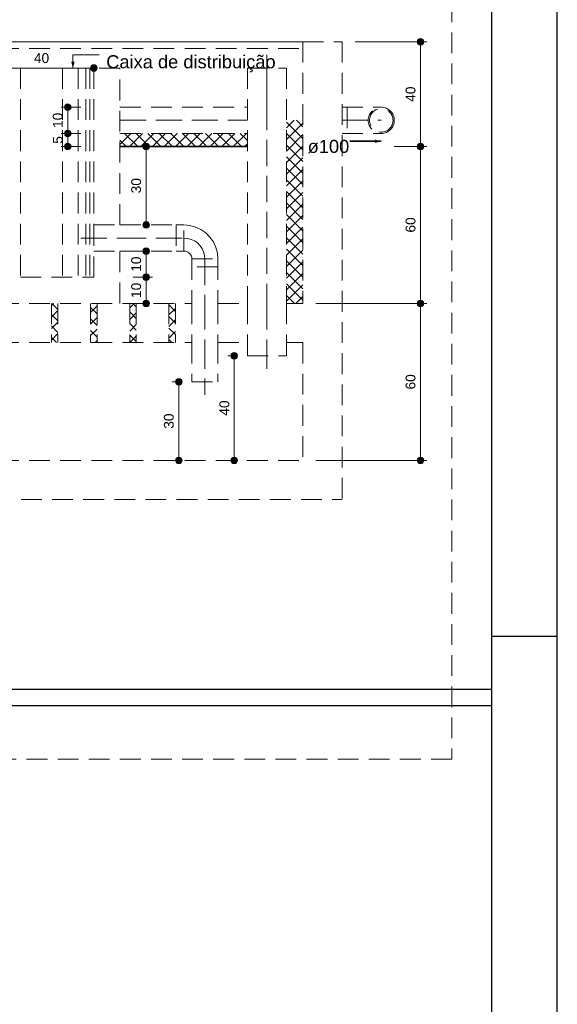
# Model space of a CAD drawing. Header units: feet. Extents: x 8 to 127, y 6 to 90.
# Tile 529 of 538: x 119 to 127, y 30 to 45. Entities that reach past the tile are written whole.
import ezdxf

# ---------------------------------------------------------------- set-up
doc = ezdxf.new("R2010")
doc.units = ezdxf.units.FT
doc.header["$MEASUREMENT"] = 0
doc.linetypes.add('HIDDEN2', pattern=[0.47625, 0.3175, -0.15875])
doc.linetypes.add('JIS_02_4.0', pattern=[0.55, 0.4, -0.15])
doc.layers.add('ARQ-FOLHA', color=7, linetype='Continuous')
doc.layers.add('CARIMBO', color=7, linetype='Continuous')
for name, color, linetype, lineweight in [('DI-Cortes', 8, 'JIS_02_4.0', 5), ('DI-Cotas', 8, 'Continuous', 9), ('DI-Destaque', 1, 'Continuous', 35), ('DI-Detalhes', 8, 'HIDDEN2', 9), ('DI-Eixos', 7, 'HIDDEN2', 9)]:
    doc.layers.add(name, color=color, linetype=linetype, lineweight=lineweight)
doc.styles.add('Arial', font='arial.ttf')

msp = doc.modelspace()

# ---------------------------------------------------------------- hatches: boundary and pattern name
at = {"layer": 'DI-Cotas', "linetype": 'Continuous'}
for points in [[(124.827, 44.67), (124.827, 44.674), (124.826, 44.678), (124.825, 44.683), (124.824, 44.687), (124.822, 44.691), (124.82, 44.695), (124.818, 44.698), (124.815, 44.702), (124.812, 44.705), (124.809, 44.708), (124.806, 44.711), (124.802, 44.713), (124.798, 44.715), (124.794, 44.717), (124.79, 44.718), (124.786, 44.719), (124.781, 44.719), (124.777, 44.72), (124.773, 44.719), (124.768, 44.719), (124.764, 44.718), (124.76, 44.717), (124.756, 44.715), (124.752, 44.713), (124.748, 44.711), (124.745, 44.708), (124.742, 44.705), (124.739, 44.702), (124.736, 44.698), (124.734, 44.695), (124.732, 44.691), (124.73, 44.687), (124.729, 44.683), (124.728, 44.678), (124.727, 44.674), (124.727, 44.67), (124.727, 44.665), (124.728, 44.661), (124.729, 44.657), (124.73, 44.652), (124.732, 44.648), (124.734, 44.645), (124.736, 44.641), (124.739, 44.637), (124.742, 44.634), (124.745, 44.631), (124.748, 44.629), (124.752, 44.626), (124.756, 44.624), (124.76, 44.623), (124.764, 44.621), (124.768, 44.62), (124.773, 44.62), (124.777, 44.62), (124.781, 44.62), (124.786, 44.62), (124.79, 44.621), (124.794, 44.623), (124.798, 44.624), (124.802, 44.626), (124.806, 44.629), (124.809, 44.631), (124.812, 44.634), (124.815, 44.637), (124.818, 44.641), (124.82, 44.645), (124.822, 44.648), (124.824, 44.652), (124.825, 44.657), (124.826, 44.661), (124.827, 44.665)], [(119.827, 44.27), (119.827, 44.274), (119.826, 44.278), (119.825, 44.283), (119.824, 44.287), (119.822, 44.291), (119.82, 44.295), (119.818, 44.298), (119.815, 44.302), (119.812, 44.305), (119.809, 44.308), (119.806, 44.311), (119.802, 44.313), (119.798, 44.315), (119.794, 44.317), (119.79, 44.318), (119.786, 44.319), (119.781, 44.319), (119.777, 44.32), (119.773, 44.319), (119.768, 44.319), (119.764, 44.318), (119.76, 44.317), (119.756, 44.315), (119.752, 44.313), (119.748, 44.311), (119.745, 44.308), (119.742, 44.305), (119.739, 44.302), (119.736, 44.298), (119.734, 44.295), (119.732, 44.291), (119.73, 44.287), (119.729, 44.283), (119.728, 44.278), (119.727, 44.274), (119.727, 44.27), (119.727, 44.265), (119.728, 44.261), (119.729, 44.257), (119.73, 44.252), (119.732, 44.248), (119.734, 44.245), (119.736, 44.241), (119.739, 44.237), (119.742, 44.234), (119.745, 44.231), (119.748, 44.229), (119.752, 44.226), (119.756, 44.224), (119.76, 44.223), (119.764, 44.221), (119.768, 44.22), (119.773, 44.22), (119.777, 44.22), (119.781, 44.22), (119.786, 44.22), (119.79, 44.221), (119.794, 44.223), (119.798, 44.224), (119.802, 44.226), (119.806, 44.229), (119.809, 44.231), (119.812, 44.234), (119.815, 44.237), (119.818, 44.241), (119.82, 44.245), (119.822, 44.248), (119.824, 44.252), (119.825, 44.257), (119.826, 44.261), (119.827, 44.265)], [(119.427, 43.67), (119.427, 43.674), (119.426, 43.678), (119.425, 43.683), (119.424, 43.687), (119.422, 43.691), (119.42, 43.695), (119.418, 43.698), (119.415, 43.702), (119.412, 43.705), (119.409, 43.708), (119.406, 43.711), (119.402, 43.713), (119.398, 43.715), (119.394, 43.717), (119.39, 43.718), (119.386, 43.719), (119.381, 43.719), (119.377, 43.72), (119.373, 43.719), (119.368, 43.719), (119.364, 43.718), (119.36, 43.717), (119.356, 43.715), (119.352, 43.713), (119.348, 43.711), (119.345, 43.708), (119.342, 43.705), (119.339, 43.702), (119.336, 43.698), (119.334, 43.695), (119.332, 43.691), (119.33, 43.687), (119.329, 43.683), (119.328, 43.678), (119.327, 43.674), (119.327, 43.67), (119.327, 43.665), (119.328, 43.661), (119.329, 43.657), (119.33, 43.652), (119.332, 43.648), (119.334, 43.645), (119.336, 43.641), (119.339, 43.637), (119.342, 43.634), (119.345, 43.631), (119.348, 43.629), (119.352, 43.626), (119.356, 43.624), (119.36, 43.623), (119.364, 43.621), (119.368, 43.62), (119.373, 43.62), (119.377, 43.62), (119.381, 43.62), (119.386, 43.62), (119.39, 43.621), (119.394, 43.623), (119.398, 43.624), (119.402, 43.626), (119.406, 43.629), (119.409, 43.631), (119.412, 43.634), (119.415, 43.637), (119.418, 43.641), (119.42, 43.645), (119.422, 43.648), (119.424, 43.652), (119.425, 43.657), (119.426, 43.661), (119.427, 43.665)], [(119.427, 43.27), (119.427, 43.274), (119.426, 43.278), (119.425, 43.283), (119.424, 43.287), (119.422, 43.291), (119.42, 43.295), (119.418, 43.298), (119.415, 43.302), (119.412, 43.305), (119.409, 43.308), (119.406, 43.311), (119.402, 43.313), (119.398, 43.315), (119.394, 43.317), (119.39, 43.318), (119.386, 43.319), (119.381, 43.319), (119.377, 43.32), (119.373, 43.319), (119.368, 43.319), (119.364, 43.318), (119.36, 43.317), (119.356, 43.315), (119.352, 43.313), (119.348, 43.311), (119.345, 43.308), (119.342, 43.305), (119.339, 43.302), (119.336, 43.298), (119.334, 43.295), (119.332, 43.291), (119.33, 43.287), (119.329, 43.283), (119.328, 43.278), (119.327, 43.274), (119.327, 43.27), (119.327, 43.265), (119.328, 43.261), (119.329, 43.257), (119.33, 43.252), (119.332, 43.248), (119.334, 43.245), (119.336, 43.241), (119.339, 43.237), (119.342, 43.234), (119.345, 43.231), (119.348, 43.229), (119.352, 43.226), (119.356, 43.224), (119.36, 43.223), (119.364, 43.221), (119.368, 43.22), (119.373, 43.22), (119.377, 43.22), (119.381, 43.22), (119.386, 43.22), (119.39, 43.221), (119.394, 43.223), (119.398, 43.224), (119.402, 43.226), (119.406, 43.229), (119.409, 43.231), (119.412, 43.234), (119.415, 43.237), (119.418, 43.241), (119.42, 43.245), (119.422, 43.248), (119.424, 43.252), (119.425, 43.257), (119.426, 43.261), (119.427, 43.265)], [(119.427, 43.27), (119.427, 43.274), (119.426, 43.278), (119.425, 43.283), (119.424, 43.287), (119.422, 43.291), (119.42, 43.295), (119.418, 43.298), (119.415, 43.302), (119.412, 43.305), (119.409, 43.308), (119.406, 43.311), (119.402, 43.313), (119.398, 43.315), (119.394, 43.317), (119.39, 43.318), (119.386, 43.319), (119.381, 43.319), (119.377, 43.32), (119.373, 43.319), (119.368, 43.319), (119.364, 43.318), (119.36, 43.317), (119.356, 43.315), (119.352, 43.313), (119.348, 43.311), (119.345, 43.308), (119.342, 43.305), (119.339, 43.302), (119.336, 43.298), (119.334, 43.295), (119.332, 43.291), (119.33, 43.287), (119.329, 43.283), (119.328, 43.278), (119.327, 43.274), (119.327, 43.27), (119.327, 43.265), (119.328, 43.261), (119.329, 43.257), (119.33, 43.252), (119.332, 43.248), (119.334, 43.245), (119.336, 43.241), (119.339, 43.237), (119.342, 43.234), (119.345, 43.231), (119.348, 43.229), (119.352, 43.226), (119.356, 43.224), (119.36, 43.223), (119.364, 43.221), (119.368, 43.22), (119.373, 43.22), (119.377, 43.22), (119.381, 43.22), (119.386, 43.22), (119.39, 43.221), (119.394, 43.223), (119.398, 43.224), (119.402, 43.226), (119.406, 43.229), (119.409, 43.231), (119.412, 43.234), (119.415, 43.237), (119.418, 43.241), (119.42, 43.245), (119.422, 43.248), (119.424, 43.252), (119.425, 43.257), (119.426, 43.261), (119.427, 43.265)], [(119.427, 43.07), (119.427, 43.074), (119.426, 43.078), (119.425, 43.083), (119.424, 43.087), (119.422, 43.091), (119.42, 43.095), (119.418, 43.098), (119.415, 43.102), (119.412, 43.105), (119.409, 43.108), (119.406, 43.111), (119.402, 43.113), (119.398, 43.115), (119.394, 43.117), (119.39, 43.118), (119.386, 43.119), (119.381, 43.119), (119.377, 43.12), (119.373, 43.119), (119.368, 43.119), (119.364, 43.118), (119.36, 43.117), (119.356, 43.115), (119.352, 43.113), (119.348, 43.111), (119.345, 43.108), (119.342, 43.105), (119.339, 43.102), (119.336, 43.098), (119.334, 43.095), (119.332, 43.091), (119.33, 43.087), (119.329, 43.083), (119.328, 43.078), (119.327, 43.074), (119.327, 43.07), (119.327, 43.065), (119.328, 43.061), (119.329, 43.057), (119.33, 43.052), (119.332, 43.048), (119.334, 43.045), (119.336, 43.041), (119.339, 43.037), (119.342, 43.034), (119.345, 43.031), (119.348, 43.029), (119.352, 43.026), (119.356, 43.024), (119.36, 43.023), (119.364, 43.021), (119.368, 43.02), (119.373, 43.02), (119.377, 43.02), (119.381, 43.02), (119.386, 43.02), (119.39, 43.021), (119.394, 43.023), (119.398, 43.024), (119.402, 43.026), (119.406, 43.029), (119.409, 43.031), (119.412, 43.034), (119.415, 43.037), (119.418, 43.041), (119.42, 43.045), (119.422, 43.048), (119.424, 43.052), (119.425, 43.057), (119.426, 43.061), (119.427, 43.065)], [(120.627, 43.07), (120.627, 43.074), (120.626, 43.078), (120.625, 43.083), (120.624, 43.087), (120.622, 43.091), (120.62, 43.095), (120.618, 43.098), (120.615, 43.102), (120.612, 43.105), (120.609, 43.108), (120.606, 43.111), (120.602, 43.113), (120.598, 43.115), (120.594, 43.117), (120.59, 43.118), (120.586, 43.119), (120.581, 43.119), (120.577, 43.12), (120.573, 43.119), (120.568, 43.119), (120.564, 43.118), (120.56, 43.117), (120.556, 43.115), (120.552, 43.113), (120.548, 43.111), (120.545, 43.108), (120.542, 43.105), (120.539, 43.102), (120.536, 43.098), (120.534, 43.095), (120.532, 43.091), (120.53, 43.087), (120.529, 43.083), (120.528, 43.078), (120.527, 43.074), (120.527, 43.07), (120.527, 43.065), (120.528, 43.061), (120.529, 43.057), (120.53, 43.052), (120.532, 43.048), (120.534, 43.045), (120.536, 43.041), (120.539, 43.037), (120.542, 43.034), (120.545, 43.031), (120.548, 43.029), (120.552, 43.026), (120.556, 43.024), (120.56, 43.023), (120.564, 43.021), (120.568, 43.02), (120.573, 43.02), (120.577, 43.02), (120.581, 43.02), (120.586, 43.02), (120.59, 43.021), (120.594, 43.023), (120.598, 43.024), (120.602, 43.026), (120.606, 43.029), (120.609, 43.031), (120.612, 43.034), (120.615, 43.037), (120.618, 43.041), (120.62, 43.045), (120.622, 43.048), (120.624, 43.052), (120.625, 43.057), (120.626, 43.061), (120.627, 43.065)], [(124.827, 43.07), (124.827, 43.074), (124.826, 43.078), (124.825, 43.083), (124.824, 43.087), (124.822, 43.091), (124.82, 43.095), (124.818, 43.098), (124.815, 43.102), (124.812, 43.105), (124.809, 43.108), (124.806, 43.111), (124.802, 43.113), (124.798, 43.115), (124.794, 43.117), (124.79, 43.118), (124.786, 43.119), (124.781, 43.119), (124.777, 43.12), (124.773, 43.119), (124.768, 43.119), (124.764, 43.118), (124.76, 43.117), (124.756, 43.115), (124.752, 43.113), (124.748, 43.111), (124.745, 43.108), (124.742, 43.105), (124.739, 43.102), (124.736, 43.098), (124.734, 43.095), (124.732, 43.091), (124.73, 43.087), (124.729, 43.083), (124.728, 43.078), (124.727, 43.074), (124.727, 43.07), (124.727, 43.065), (124.728, 43.061), (124.729, 43.057), (124.73, 43.052), (124.732, 43.048), (124.734, 43.045), (124.736, 43.041), (124.739, 43.037), (124.742, 43.034), (124.745, 43.031), (124.748, 43.029), (124.752, 43.026), (124.756, 43.024), (124.76, 43.023), (124.764, 43.021), (124.768, 43.02), (124.773, 43.02), (124.777, 43.02), (124.781, 43.02), (124.786, 43.02), (124.79, 43.021), (124.794, 43.023), (124.798, 43.024), (124.802, 43.026), (124.806, 43.029), (124.809, 43.031), (124.812, 43.034), (124.815, 43.037), (124.818, 43.041), (124.82, 43.045), (124.822, 43.048), (124.824, 43.052), (124.825, 43.057), (124.826, 43.061), (124.827, 43.065)], [(124.827, 43.07), (124.827, 43.074), (124.826, 43.078), (124.825, 43.083), (124.824, 43.087), (124.822, 43.091), (124.82, 43.095), (124.818, 43.098), (124.815, 43.102), (124.812, 43.105), (124.809, 43.108), (124.806, 43.111), (124.802, 43.113), (124.798, 43.115), (124.794, 43.117), (124.79, 43.118), (124.786, 43.119), (124.781, 43.119), (124.777, 43.12), (124.773, 43.119), (124.768, 43.119), (124.764, 43.118), (124.76, 43.117), (124.756, 43.115), (124.752, 43.113), (124.748, 43.111), (124.745, 43.108), (124.742, 43.105), (124.739, 43.102), (124.736, 43.098), (124.734, 43.095), (124.732, 43.091), (124.73, 43.087), (124.729, 43.083), (124.728, 43.078), (124.727, 43.074), (124.727, 43.07), (124.727, 43.065), (124.728, 43.061), (124.729, 43.057), (124.73, 43.052), (124.732, 43.048), (124.734, 43.045), (124.736, 43.041), (124.739, 43.037), (124.742, 43.034), (124.745, 43.031), (124.748, 43.029), (124.752, 43.026), (124.756, 43.024), (124.76, 43.023), (124.764, 43.021), (124.768, 43.02), (124.773, 43.02), (124.777, 43.02), (124.781, 43.02), (124.786, 43.02), (124.79, 43.021), (124.794, 43.023), (124.798, 43.024), (124.802, 43.026), (124.806, 43.029), (124.809, 43.031), (124.812, 43.034), (124.815, 43.037), (124.818, 43.041), (124.82, 43.045), (124.822, 43.048), (124.824, 43.052), (124.825, 43.057), (124.826, 43.061), (124.827, 43.065)], [(120.627, 41.87), (120.627, 41.874), (120.626, 41.878), (120.625, 41.883), (120.624, 41.887), (120.622, 41.891), (120.62, 41.895), (120.618, 41.898), (120.615, 41.902), (120.612, 41.905), (120.609, 41.908), (120.606, 41.911), (120.602, 41.913), (120.598, 41.915), (120.594, 41.917), (120.59, 41.918), (120.586, 41.919), (120.581, 41.919), (120.577, 41.92), (120.573, 41.919), (120.568, 41.919), (120.564, 41.918), (120.56, 41.917), (120.556, 41.915), (120.552, 41.913), (120.548, 41.911), (120.545, 41.908), (120.542, 41.905), (120.539, 41.902), (120.536, 41.898), (120.534, 41.895), (120.532, 41.891), (120.53, 41.887), (120.529, 41.883), (120.528, 41.878), (120.527, 41.874), (120.527, 41.87), (120.527, 41.865), (120.528, 41.861), (120.529, 41.857), (120.53, 41.852), (120.532, 41.848), (120.534, 41.845), (120.536, 41.841), (120.539, 41.837), (120.542, 41.834), (120.545, 41.831), (120.548, 41.829), (120.552, 41.826), (120.556, 41.824), (120.56, 41.823), (120.564, 41.821), (120.568, 41.82), (120.573, 41.82), (120.577, 41.82), (120.581, 41.82), (120.586, 41.82), (120.59, 41.821), (120.594, 41.823), (120.598, 41.824), (120.602, 41.826), (120.606, 41.829), (120.609, 41.831), (120.612, 41.834), (120.615, 41.837), (120.618, 41.841), (120.62, 41.845), (120.622, 41.848), (120.624, 41.852), (120.625, 41.857), (120.626, 41.861), (120.627, 41.865)], [(120.627, 41.47), (120.627, 41.474), (120.626, 41.478), (120.625, 41.483), (120.624, 41.487), (120.622, 41.491), (120.62, 41.495), (120.618, 41.498), (120.615, 41.502), (120.612, 41.505), (120.609, 41.508), (120.606, 41.511), (120.602, 41.513), (120.598, 41.515), (120.594, 41.517), (120.59, 41.518), (120.586, 41.519), (120.581, 41.519), (120.577, 41.52), (120.573, 41.519), (120.568, 41.519), (120.564, 41.518), (120.56, 41.517), (120.556, 41.515), (120.552, 41.513), (120.548, 41.511), (120.545, 41.508), (120.542, 41.505), (120.539, 41.502), (120.536, 41.498), (120.534, 41.495), (120.532, 41.491), (120.53, 41.487), (120.529, 41.483), (120.528, 41.478), (120.527, 41.474), (120.527, 41.47), (120.527, 41.465), (120.528, 41.461), (120.529, 41.457), (120.53, 41.452), (120.532, 41.448), (120.534, 41.445), (120.536, 41.441), (120.539, 41.437), (120.542, 41.434), (120.545, 41.431), (120.548, 41.429), (120.552, 41.426), (120.556, 41.424), (120.56, 41.423), (120.564, 41.421), (120.568, 41.42), (120.573, 41.42), (120.577, 41.42), (120.581, 41.42), (120.586, 41.42), (120.59, 41.421), (120.594, 41.423), (120.598, 41.424), (120.602, 41.426), (120.606, 41.429), (120.609, 41.431), (120.612, 41.434), (120.615, 41.437), (120.618, 41.441), (120.62, 41.445), (120.622, 41.448), (120.624, 41.452), (120.625, 41.457), (120.626, 41.461), (120.627, 41.465)], [(120.627, 41.07), (120.627, 41.074), (120.626, 41.078), (120.625, 41.083), (120.624, 41.087), (120.622, 41.091), (120.62, 41.095), (120.618, 41.098), (120.615, 41.102), (120.612, 41.105), (120.609, 41.108), (120.606, 41.111), (120.602, 41.113), (120.598, 41.115), (120.594, 41.117), (120.59, 41.118), (120.586, 41.119), (120.581, 41.119), (120.577, 41.12), (120.573, 41.119), (120.568, 41.119), (120.564, 41.118), (120.56, 41.117), (120.556, 41.115), (120.552, 41.113), (120.548, 41.111), (120.545, 41.108), (120.542, 41.105), (120.539, 41.102), (120.536, 41.098), (120.534, 41.095), (120.532, 41.091), (120.53, 41.087), (120.529, 41.083), (120.528, 41.078), (120.527, 41.074), (120.527, 41.07), (120.527, 41.065), (120.528, 41.061), (120.529, 41.057), (120.53, 41.052), (120.532, 41.048), (120.534, 41.045), (120.536, 41.041), (120.539, 41.037), (120.542, 41.034), (120.545, 41.031), (120.548, 41.029), (120.552, 41.026), (120.556, 41.024), (120.56, 41.023), (120.564, 41.021), (120.568, 41.02), (120.573, 41.02), (120.577, 41.02), (120.581, 41.02), (120.586, 41.02), (120.59, 41.021), (120.594, 41.023), (120.598, 41.024), (120.602, 41.026), (120.606, 41.029), (120.609, 41.031), (120.612, 41.034), (120.615, 41.037), (120.618, 41.041), (120.62, 41.045), (120.622, 41.048), (120.624, 41.052), (120.625, 41.057), (120.626, 41.061), (120.627, 41.065)], [(120.627, 41.07), (120.627, 41.074), (120.626, 41.078), (120.625, 41.083), (120.624, 41.087), (120.622, 41.091), (120.62, 41.095), (120.618, 41.098), (120.615, 41.102), (120.612, 41.105), (120.609, 41.108), (120.606, 41.111), (120.602, 41.113), (120.598, 41.115), (120.594, 41.117), (120.59, 41.118), (120.586, 41.119), (120.581, 41.119), (120.577, 41.12), (120.573, 41.119), (120.568, 41.119), (120.564, 41.118), (120.56, 41.117), (120.556, 41.115), (120.552, 41.113), (120.548, 41.111), (120.545, 41.108), (120.542, 41.105), (120.539, 41.102), (120.536, 41.098), (120.534, 41.095), (120.532, 41.091), (120.53, 41.087), (120.529, 41.083), (120.528, 41.078), (120.527, 41.074), (120.527, 41.07), (120.527, 41.065), (120.528, 41.061), (120.529, 41.057), (120.53, 41.052), (120.532, 41.048), (120.534, 41.045), (120.536, 41.041), (120.539, 41.037), (120.542, 41.034), (120.545, 41.031), (120.548, 41.029), (120.552, 41.026), (120.556, 41.024), (120.56, 41.023), (120.564, 41.021), (120.568, 41.02), (120.573, 41.02), (120.577, 41.02), (120.581, 41.02), (120.586, 41.02), (120.59, 41.021), (120.594, 41.023), (120.598, 41.024), (120.602, 41.026), (120.606, 41.029), (120.609, 41.031), (120.612, 41.034), (120.615, 41.037), (120.618, 41.041), (120.62, 41.045), (120.622, 41.048), (120.624, 41.052), (120.625, 41.057), (120.626, 41.061), (120.627, 41.065)], [(120.627, 40.67), (120.627, 40.674), (120.626, 40.678), (120.625, 40.683), (120.624, 40.687), (120.622, 40.691), (120.62, 40.695), (120.618, 40.698), (120.615, 40.702), (120.612, 40.705), (120.609, 40.708), (120.606, 40.711), (120.602, 40.713), (120.598, 40.715), (120.594, 40.717), (120.59, 40.718), (120.586, 40.719), (120.581, 40.719), (120.577, 40.72), (120.573, 40.719), (120.568, 40.719), (120.564, 40.718), (120.56, 40.717), (120.556, 40.715), (120.552, 40.713), (120.548, 40.711), (120.545, 40.708), (120.542, 40.705), (120.539, 40.702), (120.536, 40.698), (120.534, 40.695), (120.532, 40.691), (120.53, 40.687), (120.529, 40.683), (120.528, 40.678), (120.527, 40.674), (120.527, 40.67), (120.527, 40.665), (120.528, 40.661), (120.529, 40.657), (120.53, 40.652), (120.532, 40.648), (120.534, 40.645), (120.536, 40.641), (120.539, 40.637), (120.542, 40.634), (120.545, 40.631), (120.548, 40.629), (120.552, 40.626), (120.556, 40.624), (120.56, 40.623), (120.564, 40.621), (120.568, 40.62), (120.573, 40.62), (120.577, 40.62), (120.581, 40.62), (120.586, 40.62), (120.59, 40.621), (120.594, 40.623), (120.598, 40.624), (120.602, 40.626), (120.606, 40.629), (120.609, 40.631), (120.612, 40.634), (120.615, 40.637), (120.618, 40.641), (120.62, 40.645), (120.622, 40.648), (120.624, 40.652), (120.625, 40.657), (120.626, 40.661), (120.627, 40.665)], [(124.827, 40.67), (124.827, 40.674), (124.826, 40.678), (124.825, 40.683), (124.824, 40.687), (124.822, 40.691), (124.82, 40.695), (124.818, 40.698), (124.815, 40.702), (124.812, 40.705), (124.809, 40.708), (124.806, 40.711), (124.802, 40.713), (124.798, 40.715), (124.794, 40.717), (124.79, 40.718), (124.786, 40.719), (124.781, 40.719), (124.777, 40.72), (124.773, 40.719), (124.768, 40.719), (124.764, 40.718), (124.76, 40.717), (124.756, 40.715), (124.752, 40.713), (124.748, 40.711), (124.745, 40.708), (124.742, 40.705), (124.739, 40.702), (124.736, 40.698), (124.734, 40.695), (124.732, 40.691), (124.73, 40.687), (124.729, 40.683), (124.728, 40.678), (124.727, 40.674), (124.727, 40.67), (124.727, 40.665), (124.728, 40.661), (124.729, 40.657), (124.73, 40.652), (124.732, 40.648), (124.734, 40.645), (124.736, 40.641), (124.739, 40.637), (124.742, 40.634), (124.745, 40.631), (124.748, 40.629), (124.752, 40.626), (124.756, 40.624), (124.76, 40.623), (124.764, 40.621), (124.768, 40.62), (124.773, 40.62), (124.777, 40.62), (124.781, 40.62), (124.786, 40.62), (124.79, 40.621), (124.794, 40.623), (124.798, 40.624), (124.802, 40.626), (124.806, 40.629), (124.809, 40.631), (124.812, 40.634), (124.815, 40.637), (124.818, 40.641), (124.82, 40.645), (124.822, 40.648), (124.824, 40.652), (124.825, 40.657), (124.826, 40.661), (124.827, 40.665)], [(124.827, 40.67), (124.827, 40.674), (124.826, 40.678), (124.825, 40.683), (124.824, 40.687), (124.822, 40.691), (124.82, 40.695), (124.818, 40.698), (124.815, 40.702), (124.812, 40.705), (124.809, 40.708), (124.806, 40.711), (124.802, 40.713), (124.798, 40.715), (124.794, 40.717), (124.79, 40.718), (124.786, 40.719), (124.781, 40.719), (124.777, 40.72), (124.773, 40.719), (124.768, 40.719), (124.764, 40.718), (124.76, 40.717), (124.756, 40.715), (124.752, 40.713), (124.748, 40.711), (124.745, 40.708), (124.742, 40.705), (124.739, 40.702), (124.736, 40.698), (124.734, 40.695), (124.732, 40.691), (124.73, 40.687), (124.729, 40.683), (124.728, 40.678), (124.727, 40.674), (124.727, 40.67), (124.727, 40.665), (124.728, 40.661), (124.729, 40.657), (124.73, 40.652), (124.732, 40.648), (124.734, 40.645), (124.736, 40.641), (124.739, 40.637), (124.742, 40.634), (124.745, 40.631), (124.748, 40.629), (124.752, 40.626), (124.756, 40.624), (124.76, 40.623), (124.764, 40.621), (124.768, 40.62), (124.773, 40.62), (124.777, 40.62), (124.781, 40.62), (124.786, 40.62), (124.79, 40.621), (124.794, 40.623), (124.798, 40.624), (124.802, 40.626), (124.806, 40.629), (124.809, 40.631), (124.812, 40.634), (124.815, 40.637), (124.818, 40.641), (124.82, 40.645), (124.822, 40.648), (124.824, 40.652), (124.825, 40.657), (124.826, 40.661), (124.827, 40.665)], [(121.977, 39.87), (121.977, 39.874), (121.976, 39.878), (121.975, 39.883), (121.974, 39.887), (121.972, 39.891), (121.97, 39.895), (121.968, 39.898), (121.965, 39.902), (121.962, 39.905), (121.959, 39.908), (121.956, 39.911), (121.952, 39.913), (121.948, 39.915), (121.944, 39.917), (121.94, 39.918), (121.936, 39.919), (121.931, 39.919), (121.927, 39.92), (121.923, 39.919), (121.918, 39.919), (121.914, 39.918), (121.91, 39.917), (121.906, 39.915), (121.902, 39.913), (121.898, 39.911), (121.895, 39.908), (121.892, 39.905), (121.889, 39.902), (121.886, 39.898), (121.884, 39.895), (121.882, 39.891), (121.88, 39.887), (121.879, 39.883), (121.878, 39.878), (121.877, 39.874), (121.877, 39.87), (121.877, 39.865), (121.878, 39.861), (121.879, 39.857), (121.88, 39.852), (121.882, 39.848), (121.884, 39.845), (121.886, 39.841), (121.889, 39.837), (121.892, 39.834), (121.895, 39.831), (121.898, 39.829), (121.902, 39.826), (121.906, 39.824), (121.91, 39.823), (121.914, 39.821), (121.918, 39.82), (121.923, 39.82), (121.927, 39.82), (121.931, 39.82), (121.936, 39.82), (121.94, 39.821), (121.944, 39.823), (121.948, 39.824), (121.952, 39.826), (121.956, 39.829), (121.959, 39.831), (121.962, 39.834), (121.965, 39.837), (121.968, 39.841), (121.97, 39.845), (121.972, 39.848), (121.974, 39.852), (121.975, 39.857), (121.976, 39.861), (121.977, 39.865)], [(121.127, 39.47), (121.127, 39.474), (121.126, 39.478), (121.125, 39.483), (121.124, 39.487), (121.122, 39.491), (121.12, 39.495), (121.118, 39.498), (121.115, 39.502), (121.112, 39.505), (121.109, 39.508), (121.106, 39.511), (121.102, 39.513), (121.098, 39.515), (121.094, 39.517), (121.09, 39.518), (121.086, 39.519), (121.081, 39.519), (121.077, 39.52), (121.073, 39.519), (121.068, 39.519), (121.064, 39.518), (121.06, 39.517), (121.056, 39.515), (121.052, 39.513), (121.048, 39.511), (121.045, 39.508), (121.042, 39.505), (121.039, 39.502), (121.036, 39.498), (121.034, 39.495), (121.032, 39.491), (121.03, 39.487), (121.029, 39.483), (121.028, 39.478), (121.027, 39.474), (121.027, 39.47), (121.027, 39.465), (121.028, 39.461), (121.029, 39.457), (121.03, 39.452), (121.032, 39.448), (121.034, 39.445), (121.036, 39.441), (121.039, 39.437), (121.042, 39.434), (121.045, 39.431), (121.048, 39.429), (121.052, 39.426), (121.056, 39.424), (121.06, 39.423), (121.064, 39.421), (121.068, 39.42), (121.073, 39.42), (121.077, 39.42), (121.081, 39.42), (121.086, 39.42), (121.09, 39.421), (121.094, 39.423), (121.098, 39.424), (121.102, 39.426), (121.106, 39.429), (121.109, 39.431), (121.112, 39.434), (121.115, 39.437), (121.118, 39.441), (121.12, 39.445), (121.122, 39.448), (121.124, 39.452), (121.125, 39.457), (121.126, 39.461), (121.127, 39.465)], [(121.127, 38.27), (121.127, 38.274), (121.126, 38.278), (121.125, 38.283), (121.124, 38.287), (121.122, 38.291), (121.12, 38.295), (121.118, 38.298), (121.115, 38.302), (121.112, 38.305), (121.109, 38.308), (121.106, 38.311), (121.102, 38.313), (121.098, 38.315), (121.094, 38.317), (121.09, 38.318), (121.086, 38.319), (121.081, 38.319), (121.077, 38.32), (121.073, 38.319), (121.068, 38.319), (121.064, 38.318), (121.06, 38.317), (121.056, 38.315), (121.052, 38.313), (121.048, 38.311), (121.045, 38.308), (121.042, 38.305), (121.039, 38.302), (121.036, 38.298), (121.034, 38.295), (121.032, 38.291), (121.03, 38.287), (121.029, 38.283), (121.028, 38.278), (121.027, 38.274), (121.027, 38.27), (121.027, 38.265), (121.028, 38.261), (121.029, 38.257), (121.03, 38.252), (121.032, 38.248), (121.034, 38.245), (121.036, 38.241), (121.039, 38.237), (121.042, 38.234), (121.045, 38.231), (121.048, 38.229), (121.052, 38.226), (121.056, 38.224), (121.06, 38.223), (121.064, 38.221), (121.068, 38.22), (121.073, 38.22), (121.077, 38.22), (121.081, 38.22), (121.086, 38.22), (121.09, 38.221), (121.094, 38.223), (121.098, 38.224), (121.102, 38.226), (121.106, 38.229), (121.109, 38.231), (121.112, 38.234), (121.115, 38.237), (121.118, 38.241), (121.12, 38.245), (121.122, 38.248), (121.124, 38.252), (121.125, 38.257), (121.126, 38.261), (121.127, 38.265)], [(121.977, 38.27), (121.977, 38.274), (121.976, 38.278), (121.975, 38.283), (121.974, 38.287), (121.972, 38.291), (121.97, 38.295), (121.968, 38.298), (121.965, 38.302), (121.962, 38.305), (121.959, 38.308), (121.956, 38.311), (121.952, 38.313), (121.948, 38.315), (121.944, 38.317), (121.94, 38.318), (121.936, 38.319), (121.931, 38.319), (121.927, 38.32), (121.923, 38.319), (121.918, 38.319), (121.914, 38.318), (121.91, 38.317), (121.906, 38.315), (121.902, 38.313), (121.898, 38.311), (121.895, 38.308), (121.892, 38.305), (121.889, 38.302), (121.886, 38.298), (121.884, 38.295), (121.882, 38.291), (121.88, 38.287), (121.879, 38.283), (121.878, 38.278), (121.877, 38.274), (121.877, 38.27), (121.877, 38.265), (121.878, 38.261), (121.879, 38.257), (121.88, 38.252), (121.882, 38.248), (121.884, 38.245), (121.886, 38.241), (121.889, 38.237), (121.892, 38.234), (121.895, 38.231), (121.898, 38.229), (121.902, 38.226), (121.906, 38.224), (121.91, 38.223), (121.914, 38.221), (121.918, 38.22), (121.923, 38.22), (121.927, 38.22), (121.931, 38.22), (121.936, 38.22), (121.94, 38.221), (121.944, 38.223), (121.948, 38.224), (121.952, 38.226), (121.956, 38.229), (121.959, 38.231), (121.962, 38.234), (121.965, 38.237), (121.968, 38.241), (121.97, 38.245), (121.972, 38.248), (121.974, 38.252), (121.975, 38.257), (121.976, 38.261), (121.977, 38.265)], [(124.827, 38.27), (124.827, 38.274), (124.826, 38.278), (124.825, 38.283), (124.824, 38.287), (124.822, 38.291), (124.82, 38.295), (124.818, 38.298), (124.815, 38.302), (124.812, 38.305), (124.809, 38.308), (124.806, 38.311), (124.802, 38.313), (124.798, 38.315), (124.794, 38.317), (124.79, 38.318), (124.786, 38.319), (124.781, 38.319), (124.777, 38.32), (124.773, 38.319), (124.768, 38.319), (124.764, 38.318), (124.76, 38.317), (124.756, 38.315), (124.752, 38.313), (124.748, 38.311), (124.745, 38.308), (124.742, 38.305), (124.739, 38.302), (124.736, 38.298), (124.734, 38.295), (124.732, 38.291), (124.73, 38.287), (124.729, 38.283), (124.728, 38.278), (124.727, 38.274), (124.727, 38.27), (124.727, 38.265), (124.728, 38.261), (124.729, 38.257), (124.73, 38.252), (124.732, 38.248), (124.734, 38.245), (124.736, 38.241), (124.739, 38.237), (124.742, 38.234), (124.745, 38.231), (124.748, 38.229), (124.752, 38.226), (124.756, 38.224), (124.76, 38.223), (124.764, 38.221), (124.768, 38.22), (124.773, 38.22), (124.777, 38.22), (124.781, 38.22), (124.786, 38.22), (124.79, 38.221), (124.794, 38.223), (124.798, 38.224), (124.802, 38.226), (124.806, 38.229), (124.809, 38.231), (124.812, 38.234), (124.815, 38.237), (124.818, 38.241), (124.82, 38.245), (124.822, 38.248), (124.824, 38.252), (124.825, 38.257), (124.826, 38.261), (124.827, 38.265)]]:
    msp.add_hatch(color=8, dxfattribs=at).paths.add_polyline_path(points)
at = {"layer": 'DI-Cotas', "linetype": 'Continuous', "lineweight": 9}
msp.add_hatch(color=8, dxfattribs=at).paths.add_polyline_path([(119.457, 44.27), (119.483, 44.366), (119.431, 44.366)])
at = {"layer": 'DI-Destaque', "linetype": 'Continuous'}
h = msp.add_hatch(dxfattribs=at)
h.set_pattern_fill('ANSI37', color=1, style=0)
h.paths.add_polyline_path([(120.177, 43.27), (122.127, 43.27), (122.127, 43.07), (120.177, 43.07)])
at = {"layer": 'DI-Destaque', "linetype": 'Continuous', "lineweight": 35}
msp.add_hatch(color=1, dxfattribs=at).paths.add_polyline_path([(124.177, 43.15), (124.08, 43.175), (124.08, 43.124)])
at = {"layer": 'DI-Eixos', "linetype": 'Continuous'}
h = msp.add_hatch(dxfattribs=at)
h.set_pattern_fill('ANSI37', style=0)
h.paths.add_polyline_path([(122.977, 43.47), (122.977, 40.67), (122.727, 40.67), (122.727, 43.47)])
h = msp.add_hatch(dxfattribs=at)
h.set_pattern_fill('ANSI37', style=0)
h.paths.add_polyline_path([(119.127, 40.67), (119.227, 40.67), (119.227, 40.07), (119.127, 40.07)])
h = msp.add_hatch(dxfattribs=at)
h.set_pattern_fill('ANSI37', style=0)
h.paths.add_polyline_path([(119.727, 40.67), (119.827, 40.67), (119.827, 40.07), (119.727, 40.07)])
h = msp.add_hatch(dxfattribs=at)
h.set_pattern_fill('ANSI37', style=0)
h.paths.add_polyline_path([(120.327, 40.67), (120.427, 40.67), (120.427, 40.07), (120.327, 40.07)])
h = msp.add_hatch(dxfattribs=at)
h.set_pattern_fill('ANSI37', style=0)
h.paths.add_polyline_path([(120.927, 40.67), (121.027, 40.67), (121.027, 40.07), (120.927, 40.07)])

# ---------------------------------------------------------------- linework, layer by layer
at = {"layer": 'ARQ-FOLHA'}
for p, q in [((126.872, 5.881), (126.872, 89.981)), ((125.872, 35.581), (126.872, 35.581))]:
    msp.add_line(p, q, dxfattribs=at)
msp.add_lwpolyline([(125.872, 88.981), (10.472, 88.981), (10.472, 6.881), (125.872, 6.881), (125.872, 88.981)], dxfattribs=at)
at = {"layer": 'CARIMBO'}
for p, q in [((108.372, 34.773), (125.872, 34.773)), ((108.622, 34.523), (125.872, 34.523))]:
    msp.add_line(p, q, dxfattribs=at)
at = {"layer": 'DI-Cortes', "color": 8, "linetype": 'JIS_02_4.0', "lineweight": 5}
for p, q in [((122.427, 44.47), (122.427, 43.67)), ((122.427, 44.27), (122.427, 40.67)), ((120.177, 43.47), (122.127, 43.47)), ((123.577, 43.47), (124.177, 43.47)), ((119.577, 41.67), (120.177, 41.67)), ((120.177, 41.67), (121.157, 41.67)), ((121.477, 41.35), (121.477, 40.67)), ((121.477, 40.67), (121.477, 40.07)), ((122.427, 40.67), (122.427, 40.07)), ((121.477, 40.07), (121.477, 39.27)), ((122.427, 40.07), (122.427, 39.67))]:
    msp.add_line(p, q, dxfattribs=at)
at = {"layer": 'DI-Cortes'}
msp.add_lwpolyline([(121.477, 41.35), (121.472, 41.405), (121.458, 41.459), (121.434, 41.51), (121.402, 41.555), (121.363, 41.595), (121.317, 41.627), (121.267, 41.65), (121.213, 41.665), (121.157, 41.67)], dxfattribs=at)
at = {"layer": 'DI-Cotas', "color": 8, "linetype": 'Continuous', "lineweight": 9}
for p, q in [((114.977, 44.67), (122.977, 44.67)), ((123.777, 44.67), (124.877, 44.67)), ((124.777, 43.07), (124.777, 44.67)), ((119.457, 44.47), (119.857, 44.47)), ((119.777, 44.27), (118.177, 44.27)), ((119.577, 43.67), (119.277, 43.67)), ((119.377, 43.27), (119.377, 43.67)), ((119.577, 43.27), (119.277, 43.27)), ((119.577, 43.27), (119.277, 43.27)), ((119.377, 43.07), (119.377, 43.27)), ((119.577, 43.07), (119.277, 43.07)), ((120.577, 41.87), (120.577, 43.07)), ((124.377, 43.07), (124.877, 43.07)), ((124.377, 43.07), (124.877, 43.07)), ((124.777, 40.67), (124.777, 43.07)), ((120.577, 41.47), (120.477, 41.47)), ((120.577, 41.07), (120.577, 41.47)), ((120.377, 41.07), (120.677, 41.07)), ((120.377, 41.07), (120.677, 41.07)), ((120.577, 40.67), (120.577, 41.07)), ((123.177, 40.67), (124.877, 40.67)), ((123.177, 40.67), (124.877, 40.67)), ((124.777, 38.27), (124.777, 40.67)), ((121.927, 39.87), (121.827, 39.87)), ((121.927, 38.27), (121.927, 39.87)), ((121.077, 39.47), (120.977, 39.47)), ((121.077, 38.27), (121.077, 39.47)), ((121.077, 38.27), (120.977, 38.27)), ((121.927, 38.27), (121.827, 38.27)), ((123.177, 38.27), (124.877, 38.27))]:
    msp.add_line(p, q, dxfattribs=at)
msp.add_lwpolyline([(119.457, 44.27), (119.457, 44.47)], dxfattribs=at)
for centre in [(124.777, 44.67), (119.777, 44.27), (119.377, 43.67), (119.377, 43.27), (119.377, 43.27), (119.377, 43.07), (120.577, 43.07), (124.777, 43.07), (124.777, 43.07), (120.577, 41.87), (120.577, 41.47), (120.577, 41.07), (120.577, 41.07), (120.577, 40.67), (124.777, 40.67), (124.777, 40.67), (121.927, 39.87), (121.077, 39.47), (121.077, 38.27), (121.927, 38.27), (124.777, 38.27)]:
    msp.add_circle(centre, 0.05, dxfattribs=at)
at = {"layer": 'DI-Destaque', "color": 1, "linetype": 'Continuous', "lineweight": 35}
msp.add_line((120.177, 43.07), (122.127, 43.07), dxfattribs=at)
msp.add_lwpolyline([(124.177, 43.15), (123.697, 43.15)], dxfattribs=at)
at = {"layer": 'DI-Detalhes'}
for p, q in [((125.257, 56.721), (125.257, 33.699)), ((125.257, 33.699), (98.456, 33.699))]:
    msp.add_line(p, q, dxfattribs=at)
at = {"layer": 'DI-Detalhes', "color": 8, "linetype": 'HIDDEN2', "lineweight": 9}
for p, q in [((114.977, 44.57), (122.977, 44.57)), ((122.127, 44.27), (122.127, 40.67)), ((122.127, 44.27), (122.727, 44.27)), ((122.727, 44.27), (122.727, 40.67)), ((120.177, 43.67), (122.127, 43.67)), ((123.577, 43.67), (124.177, 43.67)), ((123.657, 43.67), (123.657, 43.27)), ((120.177, 43.27), (122.127, 43.27)), ((123.577, 43.27), (124.177, 43.27)), ((119.777, 41.87), (119.777, 41.47)), ((120.177, 41.87), (121.157, 41.87)), ((120.177, 41.47), (121.157, 41.47)), ((121.277, 41.35), (121.277, 40.67)), ((121.677, 41.35), (121.677, 40.67)), ((121.277, 40.07), (121.277, 39.47)), ((121.677, 40.07), (121.677, 39.47)), ((122.127, 40.07), (122.127, 39.87)), ((122.727, 40.07), (122.727, 39.87)), ((122.127, 39.87), (122.727, 39.87)), ((121.277, 39.47), (121.677, 39.47))]:
    msp.add_line(p, q, dxfattribs=at)
at = {"layer": 'DI-Detalhes'}
for points in [[(121.157, 41.87), (121.037, 41.87), (121.037, 41.47), (121.157, 41.47), (121.157, 41.87)], [(121.677, 41.35), (121.669, 41.44), (121.646, 41.527), (121.607, 41.61), (121.555, 41.684), (121.491, 41.748), (121.417, 41.8), (121.335, 41.838), (121.247, 41.862), (121.157, 41.87)], [(121.277, 41.35), (121.275, 41.37), (121.27, 41.391), (121.261, 41.41), (121.249, 41.427), (121.234, 41.442), (121.217, 41.453), (121.198, 41.462), (121.178, 41.468), (121.157, 41.47)], [(121.277, 41.35), (121.677, 41.35), (121.677, 41.23), (121.277, 41.23), (121.277, 41.35)]]:
    msp.add_lwpolyline(points, dxfattribs=at)
at = {"layer": 'DI-Detalhes', "color": 8, "linetype": 'HIDDEN2', "lineweight": 9}
for radius in [0.2, 0.18]:
    msp.add_circle((124.177, 43.47), radius, dxfattribs=at)
at = {"layer": 'DI-Eixos', "color": 7, "linetype": 'HIDDEN2', "lineweight": 9}
for p, q in [((122.977, 44.67), (122.977, 40.67)), ((122.977, 44.67), (123.577, 44.67)), ((123.577, 44.67), (123.577, 37.67)), ((118.657, 44.27), (118.657, 41.07)), ((119.297, 44.27), (119.297, 41.07)), ((119.537, 44.27), (119.537, 41.07)), ((119.657, 44.27), (119.657, 41.07)), ((119.717, 44.27), (119.717, 41.07)), ((119.777, 41.07), (119.777, 41.47)), ((119.777, 41.47), (120.177, 41.47)), ((120.177, 40.67), (120.177, 41.47)), ((118.177, 41.07), (119.777, 41.07)), ((114.977, 40.67), (121.277, 40.67)), ((119.127, 40.67), (119.127, 40.07)), ((119.227, 40.67), (119.227, 40.07)), ((119.727, 40.67), (119.727, 40.07)), ((119.827, 40.67), (119.827, 40.07)), ((120.327, 40.67), (120.327, 40.07)), ((120.427, 40.67), (120.427, 40.07)), ((120.927, 40.67), (120.927, 40.07)), ((121.027, 40.67), (121.027, 40.07)), ((121.277, 40.67), (121.277, 40.07)), ((121.677, 40.67), (121.677, 40.07)), ((121.677, 40.67), (122.127, 40.67)), ((122.127, 40.67), (122.127, 40.07)), ((122.727, 40.67), (122.727, 40.07)), ((122.727, 40.67), (122.977, 40.67)), ((114.977, 40.07), (121.277, 40.07)), ((121.677, 40.07), (122.127, 40.07)), ((122.727, 40.07), (122.977, 40.07)), ((122.977, 40.07), (122.977, 38.27)), ((114.977, 38.27), (122.977, 38.27)), ((114.377, 37.67), (123.577, 37.67))]:
    msp.add_line(p, q, dxfattribs=at)
at = {"layer": 'DI-Eixos'}
msp.add_lwpolyline([(119.777, 41.87), (120.177, 41.87), (120.177, 44.27), (119.777, 44.27), (119.777, 41.87)], dxfattribs=at)

# ---------------------------------------------------------------- texts
at = {"layer": 'DI-Cotas', "color": 8, "insert": (118.977, 44.345), "char_height": 0.15, "width": 0.46601, "attachment_point": 8, "line_spacing_factor": 0.6, "style": 'Arial'}
msp.add_mtext('40', dxfattribs=at)
at = {"layer": 'DI-Cotas', "color": 8, "char_height": 0.15, "attachment_point": 8, "rotation": 90.0002, "line_spacing_factor": 0.6, "style": 'Arial'}
for s, insert, width in [('40', (124.702, 43.87), 0.46601), ('10', (119.302, 43.47), 0.46601), ('5', (119.302, 43.17), 0.233), ('30', (120.502, 42.47), 0.46601), ('60', (124.702, 41.87), 0.46601), ('10', (120.502, 41.27), 0.46601), ('10', (120.502, 40.87), 0.46601), ('60', (124.702, 39.47), 0.46601), ('40', (121.852, 39.07), 0.46601), ('30', (121.002, 38.87), 0.46601)]:
    msp.add_mtext(s, dxfattribs=dict(at, insert=insert, width=width))
at = {"layer": 'DI-Detalhes', "color": 8, "char_height": 0.2, "line_spacing_factor": 0.6, "style": 'Arial'}
for s, insert, width, attachment_point in [('Caixa de distribuição', (119.967, 44.204), 5.18628, 7), ('ø100', (123.687, 42.966), 1.27348, 9)]:
    msp.add_mtext(s, dxfattribs=dict(at, insert=insert, width=width, attachment_point=attachment_point))

doc.saveas('drawing.dxf')
